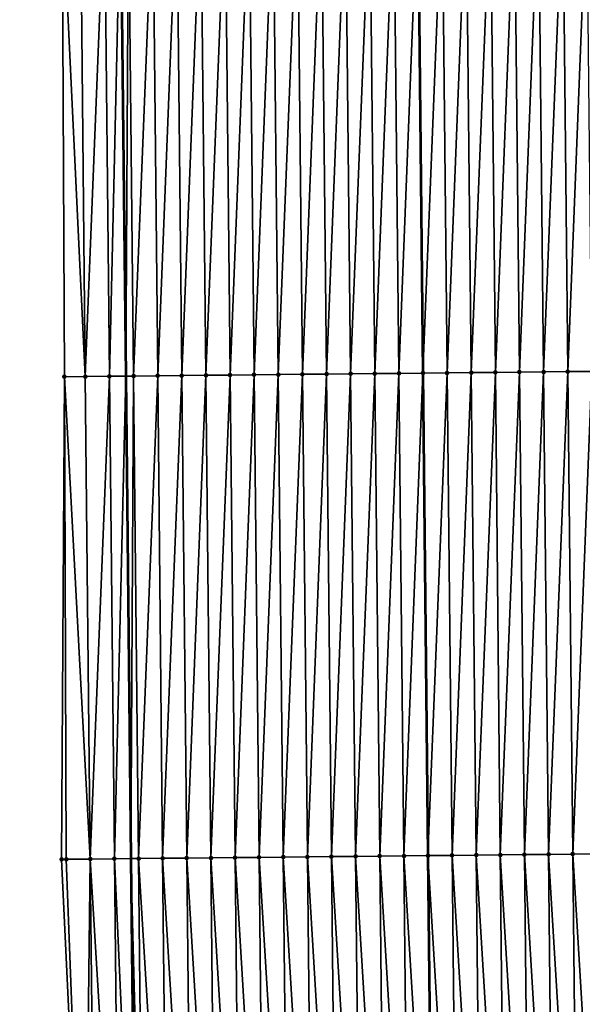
# Model space of a CAD drawing. Header units: feet. Extents: x 2007189 to 2022806, y 818621 to 837694.
# Tile 452 of 656: x 2011339 to 2011362, y 830081 to 830122. Entities that reach past the tile are written whole.
import ezdxf

# ---------------------------------------------------------------- set-up
doc = ezdxf.new("R2010")
doc.units = ezdxf.units.FT
doc.header["$MEASUREMENT"] = 0
for name, color, linetype, lineweight in [('EP_Travel Lane', 172, 'Continuous', 53), ('Road Shots', 141, 'Continuous', 100), ('Road X-Section', 40, 'Continuous', 13), ('STRIPING', 60, 'Continuous', 53)]:
    doc.layers.add(name, color=color, linetype=linetype, lineweight=lineweight)
doc.layers.add('I-77-MM17-21_SB-Surface-Border', color=7, linetype='Continuous')
doc.layers.add('I-77-MM17-21_SB-Surface-TIN', color=7, linetype='Continuous')

msp = doc.modelspace()

# ---------------------------------------------------------------- linework, layer by layer
at = {"layer": 'EP_Travel Lane'}
msp.add_polyline3d([(2011340.227529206, 830406.8676000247, 325.2224707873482), (2011340.450823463, 830386.8691513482, 325.1114303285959), (2011340.674118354, 830366.8706457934, 325.0096742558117), (2011340.897411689, 830346.8722796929, 324.8851127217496), (2011341.120705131, 830326.8739039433, 324.7621290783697), (2011341.343999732, 830306.8754244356, 324.6561135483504), (2011341.567292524, 830286.8771069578, 324.5236002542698), (2011341.78902389, 830266.8934362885, 324.3951803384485), (2011342.004806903, 830246.8950645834, 324.256901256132), (2011342.22059066, 830226.8966239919, 324.1304092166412), (2011342.436376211, 830206.8980170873, 324.0323746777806), (2011342.652159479, 830186.8996218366, 323.8981422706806), (2011342.867944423, 830166.9010711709, 323.7904847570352), (2011343.083727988, 830146.9026483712, 323.6609483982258), (2011343.299511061, 830126.9042711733, 323.5235737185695), (2011343.515294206, 830106.9058872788, 323.3873981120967), (2011343.73107931, 830086.9073217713, 323.2822802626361), (2011343.951006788, 830066.8759499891, 323.1487071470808), (2011344.186968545, 830046.8779336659, 322.9936721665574), (2011344.42293212, 830026.8797631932, 322.8613588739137)], dxfattribs=at)
at = {"layer": 'I-77-MM17-21_SB-Surface-Border', "color": 3, "linetype": 'Continuous', "lineweight": -3}
msp.add_polyline3d([(2011342.745049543, 830026.8602885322, 322.8137895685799), (2011342.829356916, 830046.8621758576, 322.955245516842), (2011341.80289717, 830066.8510461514, 323.0835925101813), (2011340.855866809, 830086.878219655, 323.1954967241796), (2011340.971815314, 830106.8801339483, 323.3121554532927), (2011340.88171645, 830126.8798059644, 323.4493887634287), (2011340.644631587, 830146.8779885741, 323.5825275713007), (2011339.649613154, 830166.8685183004, 323.6895490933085), (2011342.493276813, 830186.8980101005, 323.8939574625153), (2011339.118308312, 830206.8645138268, 323.9183118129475), (2011341.428929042, 830226.8886219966, 324.1046343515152), (2011341.160892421, 830246.8865378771, 324.2288343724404), (2011341.137888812, 830266.8868492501, 324.3749155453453), (2011340.217499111, 830286.8625787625, 324.4804474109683), (2011340.966799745, 830306.8713617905, 324.6445022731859), (2011339.727946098, 830326.858930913, 324.7147221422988), (2011339.344733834, 830346.8555821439, 324.8331276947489), (2011339.338541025, 830366.856292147, 324.9634541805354), (2011340.026566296, 830386.8645802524, 325.0986353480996), (2011340.0108394, 830406.8652652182, 325.215954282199)], dxfattribs=at)
at = {"layer": 'I-77-MM17-21_SB-Surface-TIN', "color": 128, "linetype": 'Continuous', "lineweight": -3}
for points in [[(2011355.838833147, 830107.0313793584, 323.6299210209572), (2011356.632833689, 830127.0400782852, 323.7804560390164), (2011355.632885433, 830127.0299046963, 323.7592360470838)], [(2011355.838833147, 830107.0313793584, 323.6299210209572), (2011356.838781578, 830107.041535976, 323.6540441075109), (2011356.632833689, 830127.0400782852, 323.7804560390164)], [(2011356.838781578, 830107.041535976, 323.6540441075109), (2011357.632781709, 830127.0502746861, 323.7977727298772), (2011356.632833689, 830127.0400782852, 323.7804560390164)], [(2011356.838781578, 830107.041535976, 323.6540441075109), (2011357.838729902, 830107.0517028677, 323.676409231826), (2011357.632781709, 830127.0502746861, 323.7977727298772)], [(2011357.838729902, 830107.0517028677, 323.676409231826), (2011358.632729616, 830127.0604821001, 323.8132049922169), (2011357.632781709, 830127.0502746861, 323.7977727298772)], [(2011357.838729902, 830107.0517028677, 323.676409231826), (2011358.838678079, 830107.0618840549, 323.6963283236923), (2011358.632729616, 830127.0604821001, 323.8132049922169)], [(2011358.838678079, 830107.0618840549, 323.6963283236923), (2011359.632677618, 830127.070680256, 323.8302214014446), (2011358.632729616, 830127.0604821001, 323.8132049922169)], [(2011358.838678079, 830107.0618840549, 323.6963283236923), (2011359.838626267, 830107.0720642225, 323.716421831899), (2011359.632677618, 830127.070680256, 323.8302214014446)], [(2011359.838626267, 830107.0720642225, 323.716421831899), (2011360.632625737, 830127.0808671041, 323.8491726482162), (2011359.632677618, 830127.070680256, 323.8302214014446)], [(2011359.838626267, 830107.0720642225, 323.716421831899), (2011360.838574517, 830107.082238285, 323.7375600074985), (2011360.632625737, 830127.0808671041, 323.8491726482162)], [(2011360.838574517, 830107.082238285, 323.7375600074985), (2011361.63257383, 830127.0910564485, 323.8676967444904), (2011360.632625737, 830127.0808671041, 323.8491726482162)], [(2011360.838574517, 830107.082238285, 323.7375600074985), (2011361.838522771, 830107.092412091, 323.7587420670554), (2011361.63257383, 830127.0910564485, 323.8676967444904)], [(2011361.838522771, 830107.092412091, 323.7587420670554), (2011362.632521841, 830127.1012537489, 323.8848595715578), (2011361.63257383, 830127.0910564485, 323.8676967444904)], [(2011361.838522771, 830107.092412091, 323.7587420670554), (2011362.838470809, 830107.1026067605, 323.7763542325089), (2011362.632521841, 830127.1012537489, 323.8848595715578)], [(2011341.839558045, 830106.8889031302, 323.3407204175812), (2011341.633610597, 830126.8874026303, 323.4744453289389), (2011340.88171645, 830126.8798059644, 323.4493887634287)], [(2011340.971815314, 830106.8801339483, 323.3121554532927), (2011341.839558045, 830106.8889031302, 323.3407204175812), (2011340.88171645, 830126.8798059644, 323.4493887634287)], [(2011341.839558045, 830106.8889031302, 323.3407204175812), (2011342.633559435, 830126.8975196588, 323.5053431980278), (2011341.633610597, 830126.8874026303, 323.4744453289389)], [(2011341.839558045, 830106.8889031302, 323.3407204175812), (2011342.839506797, 830106.8990285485, 323.3701819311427), (2011342.633559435, 830126.8975196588, 323.5053431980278)], [(2011342.839506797, 830106.8990285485, 323.3701819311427), (2011343.299511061, 830126.9042711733, 323.5235737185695), (2011342.633559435, 830126.8975196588, 323.5053431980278)], [(2011342.839506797, 830106.8990285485, 323.3701819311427), (2011343.515294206, 830106.9058872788, 323.3873981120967), (2011343.299511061, 830126.9042711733, 323.5235737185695)], [(2011343.63350806, 830126.9076572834, 323.5327169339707), (2011343.299511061, 830126.9042711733, 323.5235737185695), (2011343.515294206, 830106.9058872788, 323.3873981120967)], [(2011343.839455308, 830106.9091772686, 323.3956563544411), (2011343.63350806, 830126.9076572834, 323.5327169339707), (2011343.515294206, 830106.9058872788, 323.3873981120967)], [(2011343.839455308, 830106.9091772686, 323.3956563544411), (2011344.633456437, 830126.9178190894, 323.5559530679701), (2011343.63350806, 830126.9076572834, 323.5327169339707)], [(2011343.839455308, 830106.9091772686, 323.3956563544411), (2011344.839403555, 830106.9193517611, 323.4167209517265), (2011344.633456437, 830126.9178190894, 323.5559530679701)], [(2011344.839403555, 830106.9193517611, 323.4167209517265), (2011345.633404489, 830126.9280124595, 323.5737883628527), (2011344.633456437, 830126.9178190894, 323.5559530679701)], [(2011344.839403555, 830106.9193517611, 323.4167209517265), (2011345.839351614, 830106.9295443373, 323.4346912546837), (2011345.633404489, 830126.9280124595, 323.5737883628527)], [(2011345.839351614, 830106.9295443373, 323.4346912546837), (2011346.633352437, 830126.9382158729, 323.5899051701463), (2011345.633404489, 830126.9280124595, 323.5737883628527)], [(2011345.839351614, 830106.9295443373, 323.4346912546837), (2011346.839299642, 830106.939740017, 323.45213057), (2011346.633352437, 830126.9382158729, 323.5899051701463)], [(2011346.839299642, 830106.939740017, 323.45213057), (2011347.633300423, 830126.9484156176, 323.6066497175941), (2011346.633352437, 830126.9382158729, 323.5899051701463)], [(2011346.839299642, 830106.939740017, 323.45213057), (2011347.839247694, 830106.9499333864, 323.4699651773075), (2011347.633300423, 830126.9484156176, 323.6066497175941)], [(2011347.839247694, 830106.9499333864, 323.4699651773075), (2011348.633248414, 830126.9586148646, 323.6234794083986), (2011347.633300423, 830126.9484156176, 323.6066497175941)], [(2011347.839247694, 830106.9499333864, 323.4699651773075), (2011348.839195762, 830106.9601251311, 323.488077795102), (2011348.633248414, 830126.9586148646, 323.6234794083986)], [(2011348.839195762, 830106.9601251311, 323.488077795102), (2011349.633196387, 830126.9688159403, 323.6399962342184), (2011348.633248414, 830126.9586148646, 323.6234794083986)], [(2011348.839195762, 830106.9601251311, 323.488077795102), (2011349.839143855, 830106.9703145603, 323.5065865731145), (2011349.633196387, 830126.9688159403, 323.6399962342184)], [(2011349.839143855, 830106.9703145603, 323.5065865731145), (2011350.633144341, 830126.979018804, 323.6562070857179), (2011349.633196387, 830126.9688159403, 323.6399962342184)], [(2011349.839143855, 830106.9703145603, 323.5065865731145), (2011350.839091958, 830106.980502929, 323.5252768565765), (2011350.633144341, 830126.979018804, 323.6562070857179)], [(2011350.839091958, 830106.980502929, 323.5252768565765), (2011351.633092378, 830126.9892136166, 323.6737955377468), (2011350.633144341, 830126.979018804, 323.6562070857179)], [(2011350.839091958, 830106.980502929, 323.5252768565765), (2011351.839040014, 830106.9906958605, 323.5431863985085), (2011351.633092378, 830126.9892136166, 323.6737955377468)], [(2011351.839040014, 830106.9906958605, 323.5431863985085), (2011352.633040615, 830126.9993889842, 323.6947112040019), (2011351.633092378, 830126.9892136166, 323.6737955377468)], [(2011351.839040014, 830106.9906958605, 323.5431863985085), (2011352.838988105, 830107.0008854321, 323.5616708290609), (2011352.633040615, 830126.9993889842, 323.6947112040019)], [(2011352.838988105, 830107.0008854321, 323.5616708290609), (2011353.632988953, 830127.0095544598, 323.7173194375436), (2011352.633040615, 830126.9993889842, 323.6947112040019)], [(2011352.838988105, 830107.0008854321, 323.5616708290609), (2011353.838936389, 830107.0110562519, 323.5833638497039), (2011353.632988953, 830127.0095544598, 323.7173194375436)], [(2011353.838936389, 830107.0110562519, 323.5833638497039), (2011354.63293721, 830127.0197279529, 323.7385558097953), (2011353.632988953, 830127.0095544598, 323.7173194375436)], [(2011353.838936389, 830107.0110562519, 323.5833638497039), (2011354.838884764, 830107.0212181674, 323.6065804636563), (2011354.63293721, 830127.0197279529, 323.7385558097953)], [(2011354.838884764, 830107.0212181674, 323.6065804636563), (2011355.626757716, 830127.0298423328, 323.7591093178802), (2011354.63293721, 830127.0197279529, 323.7385558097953)], [(2011354.838884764, 830107.0212181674, 323.6065804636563), (2011355.835300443, 830107.0313434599, 323.6298385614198), (2011355.626757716, 830127.0298423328, 323.7591093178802)], [(2011355.632885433, 830127.0299046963, 323.7592360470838), (2011355.626757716, 830127.0298423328, 323.7591093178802), (2011355.835300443, 830107.0313434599, 323.6298385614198)], [(2011355.838833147, 830107.0313793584, 323.6299210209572), (2011355.632885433, 830127.0299046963, 323.7592360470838), (2011355.835300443, 830107.0313434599, 323.6298385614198)], [(2011357.044731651, 830087.0427815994, 323.563911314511), (2011357.838729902, 830107.0517028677, 323.676409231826), (2011356.838781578, 830107.041535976, 323.6540441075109)], [(2011357.044731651, 830087.0427815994, 323.563911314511), (2011358.044679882, 830087.0529575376, 323.584728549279), (2011357.838729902, 830107.0517028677, 323.676409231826)], [(2011358.044679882, 830087.0529575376, 323.584728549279), (2011358.838678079, 830107.0618840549, 323.6963283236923), (2011357.838729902, 830107.0517028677, 323.676409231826)], [(2011358.044679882, 830087.0529575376, 323.584728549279), (2011359.044627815, 830087.0631623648, 323.6006026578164), (2011358.838678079, 830107.0618840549, 323.6963283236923)], [(2011359.044627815, 830087.0631623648, 323.6006026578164), (2011359.838626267, 830107.0720642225, 323.716421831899), (2011358.838678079, 830107.0618840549, 323.6963283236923)], [(2011359.044627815, 830087.0631623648, 323.6006026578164), (2011360.044575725, 830087.0733694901, 323.6160835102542), (2011359.838626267, 830107.0720642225, 323.716421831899)], [(2011360.044575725, 830087.0733694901, 323.6160835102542), (2011360.838574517, 830107.082238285, 323.7375600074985), (2011359.838626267, 830107.0720642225, 323.716421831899)], [(2011360.044575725, 830087.0733694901, 323.6160835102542), (2011361.044523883, 830087.083552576, 323.6356776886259), (2011360.838574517, 830107.082238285, 323.7375600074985)], [(2011361.044523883, 830087.083552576, 323.6356776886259), (2011361.838522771, 830107.092412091, 323.7587420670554), (2011360.838574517, 830107.082238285, 323.7375600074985)], [(2011361.044523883, 830087.083552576, 323.6356776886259), (2011362.044472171, 830087.093723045, 323.657430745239), (2011361.838522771, 830107.092412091, 323.7587420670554)], [(2011362.044472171, 830087.093723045, 323.657430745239), (2011362.838470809, 830107.1026067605, 323.7763542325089), (2011361.838522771, 830107.092412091, 323.7587420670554)], [(2011362.044472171, 830087.093723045, 323.657430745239), (2011363.044420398, 830087.1038994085, 323.6781751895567), (2011362.838470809, 830107.1026067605, 323.7763542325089)], [(2011340.855866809, 830086.878219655, 323.1954967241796), (2011341.04555822, 830086.8801346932, 323.2020719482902), (2011340.971815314, 830106.8801339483, 323.3121554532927)], [(2011342.045507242, 830086.8902338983, 323.2360187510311), (2011341.839558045, 830106.8889031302, 323.3407204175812), (2011340.971815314, 830106.8801339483, 323.3121554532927)], [(2011341.04555822, 830086.8801346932, 323.2020719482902), (2011342.045507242, 830086.8902338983, 323.2360187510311), (2011340.971815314, 830106.8801339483, 323.3121554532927)], [(2011342.045507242, 830086.8902338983, 323.2360187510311), (2011342.839506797, 830106.8990285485, 323.3701819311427), (2011341.839558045, 830106.8889031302, 323.3407204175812)], [(2011342.045507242, 830086.8902338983, 323.2360187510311), (2011343.045456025, 830086.9003562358, 323.2660074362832), (2011342.839506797, 830106.8990285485, 323.3701819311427)], [(2011343.045456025, 830086.9003562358, 323.2660074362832), (2011343.515294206, 830106.9058872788, 323.3873981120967), (2011342.839506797, 830106.8990285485, 323.3701819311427)], [(2011343.045456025, 830086.9003562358, 323.2660074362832), (2011343.73107931, 830086.9073217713, 323.2822802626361), (2011343.515294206, 830106.9058872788, 323.3873981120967)], [(2011343.839455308, 830106.9091772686, 323.3956563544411), (2011343.515294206, 830106.9058872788, 323.3873981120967), (2011343.73107931, 830086.9073217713, 323.2822802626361)], [(2011344.045404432, 830086.9105151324, 323.2897405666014), (2011343.839455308, 830106.9091772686, 323.3956563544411), (2011343.73107931, 830086.9073217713, 323.2822802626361)], [(2011344.045404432, 830086.9105151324, 323.2897405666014), (2011344.839403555, 830106.9193517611, 323.4167209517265), (2011343.839455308, 830106.9091772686, 323.3956563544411)], [(2011344.045404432, 830086.9105151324, 323.2897405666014), (2011345.045352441, 830086.9207126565, 323.3068642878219), (2011344.839403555, 830106.9193517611, 323.4167209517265)], [(2011345.045352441, 830086.9207126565, 323.3068642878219), (2011345.839351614, 830106.9295443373, 323.4346912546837), (2011344.839403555, 830106.9193517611, 323.4167209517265)], [(2011345.045352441, 830086.9207126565, 323.3068642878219), (2011346.045300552, 830086.9309001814, 323.3256989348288), (2011345.839351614, 830106.9295443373, 323.4346912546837)], [(2011346.045300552, 830086.9309001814, 323.3256989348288), (2011346.839299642, 830106.939740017, 323.45213057), (2011345.839351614, 830106.9295443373, 323.4346912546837)], [(2011346.045300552, 830086.9309001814, 323.3256989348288), (2011347.045248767, 830086.9410777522, 323.346236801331), (2011346.839299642, 830106.939740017, 323.45213057)], [(2011347.045248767, 830086.9410777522, 323.346236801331), (2011347.839247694, 830106.9499333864, 323.4699651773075), (2011346.839299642, 830106.939740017, 323.45213057)], [(2011347.045248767, 830086.9410777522, 323.346236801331), (2011348.045196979, 830086.9512554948, 323.3667452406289), (2011347.839247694, 830106.9499333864, 323.4699651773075)], [(2011348.045196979, 830086.9512554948, 323.3667452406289), (2011348.839195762, 830106.9601251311, 323.488077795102), (2011347.839247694, 830106.9499333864, 323.4699651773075)], [(2011348.045196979, 830086.9512554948, 323.3667452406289), (2011349.045145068, 830086.96144533, 323.3851846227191), (2011348.839195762, 830106.9601251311, 323.488077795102)], [(2011349.045145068, 830086.96144533, 323.3851846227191), (2011349.839143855, 830106.9703145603, 323.5065865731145), (2011348.839195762, 830106.9601251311, 323.488077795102)], [(2011349.045145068, 830086.96144533, 323.3851846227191), (2011350.045093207, 830086.9716302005, 323.404473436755), (2011349.839143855, 830106.9703145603, 323.5065865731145)], [(2011350.045093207, 830086.9716302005, 323.404473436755), (2011350.839091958, 830106.980502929, 323.5252768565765), (2011349.839143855, 830106.9703145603, 323.5065865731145)], [(2011350.045093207, 830086.9716302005, 323.404473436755), (2011351.045041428, 830086.9818070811, 323.4251294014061), (2011350.839091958, 830106.980502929, 323.5252768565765)], [(2011351.045041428, 830086.9818070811, 323.4251294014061), (2011351.839040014, 830106.9906958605, 323.5431863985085), (2011350.839091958, 830106.980502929, 323.5252768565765)], [(2011351.045041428, 830086.9818070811, 323.4251294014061), (2011352.044989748, 830086.9919744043, 323.4474206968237), (2011351.839040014, 830106.9906958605, 323.5431863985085)], [(2011352.044989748, 830086.9919744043, 323.4474206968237), (2011352.838988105, 830107.0008854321, 323.5616708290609), (2011351.839040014, 830106.9906958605, 323.5431863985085)], [(2011352.044989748, 830086.9919744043, 323.4474206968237), (2011353.044938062, 830087.0021423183, 323.4696108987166), (2011352.838988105, 830107.0008854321, 323.5616708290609)], [(2011353.044938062, 830087.0021423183, 323.4696108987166), (2011353.838936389, 830107.0110562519, 323.5833638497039), (2011352.838988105, 830107.0008854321, 323.5616708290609)], [(2011353.044938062, 830087.0021423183, 323.4696108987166), (2011354.044886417, 830087.0123062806, 323.4924773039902), (2011353.838936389, 830107.0110562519, 323.5833638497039)], [(2011354.044886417, 830087.0123062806, 323.4924773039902), (2011354.838884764, 830107.0212181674, 323.6065804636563), (2011353.838936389, 830107.0110562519, 323.5833638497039)], [(2011354.044886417, 830087.0123062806, 323.4924773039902), (2011355.044834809, 830087.0224665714, 323.5159718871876), (2011354.838884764, 830107.0212181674, 323.6065804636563)], [(2011355.044834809, 830087.0224665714, 323.5159718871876), (2011355.835300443, 830107.0313434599, 323.6298385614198), (2011354.838884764, 830107.0212181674, 323.6065804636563)], [(2011355.044834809, 830087.0224665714, 323.5159718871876), (2011356.043845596, 830087.0326120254, 323.540352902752), (2011355.835300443, 830107.0313434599, 323.6298385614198)], [(2011355.838833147, 830107.0313793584, 323.6299210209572), (2011355.835300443, 830107.0313434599, 323.6298385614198), (2011356.043845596, 830087.0326120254, 323.540352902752)], [(2011356.044783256, 830087.0326215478, 323.5403757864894), (2011356.838781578, 830107.041535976, 323.6540441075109), (2011355.838833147, 830107.0313793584, 323.6299210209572)], [(2011356.044783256, 830087.0326215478, 323.5403757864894), (2011355.838833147, 830107.0313793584, 323.6299210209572), (2011356.043845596, 830087.0326120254, 323.540352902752)], [(2011356.044783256, 830087.0326215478, 323.5403757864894), (2011357.044731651, 830087.0427815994, 323.563911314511), (2011356.838781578, 830107.041535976, 323.6540441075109)], [(2011358.256233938, 830067.0427138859, 323.4471245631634), (2011358.044679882, 830087.0529575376, 323.584728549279), (2011357.044731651, 830087.0427815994, 323.563911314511)], [(2011359.256165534, 830067.054410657, 323.4620899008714), (2011359.044627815, 830087.0631623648, 323.6006026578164), (2011358.044679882, 830087.0529575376, 323.584728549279)], [(2011358.256233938, 830067.0427138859, 323.4471245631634), (2011359.256165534, 830067.054410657, 323.4620899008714), (2011358.044679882, 830087.0529575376, 323.584728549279)], [(2011360.256097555, 830067.0660713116, 323.4823752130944), (2011360.044575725, 830087.0733694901, 323.6160835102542), (2011359.044627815, 830087.0631623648, 323.6006026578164)], [(2011359.256165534, 830067.054410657, 323.4620899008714), (2011360.256097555, 830067.0660713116, 323.4823752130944), (2011359.044627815, 830087.0631623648, 323.6006026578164)], [(2011361.256029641, 830067.0777265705, 323.5034553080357), (2011361.044523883, 830087.083552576, 323.6356776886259), (2011360.044575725, 830087.0733694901, 323.6160835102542)], [(2011360.256097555, 830067.0660713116, 323.4823752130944), (2011361.256029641, 830067.0777265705, 323.5034553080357), (2011360.044575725, 830087.0733694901, 323.6160835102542)], [(2011362.255961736, 830067.0893810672, 323.524647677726), (2011362.044472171, 830087.093723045, 323.657430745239), (2011361.044523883, 830087.083552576, 323.6356776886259)], [(2011361.256029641, 830067.0777265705, 323.5034553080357), (2011362.255961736, 830067.0893810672, 323.524647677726), (2011361.044523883, 830087.083552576, 323.6356776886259)], [(2011363.255893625, 830067.1010529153, 323.5432841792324), (2011363.044420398, 830087.1038994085, 323.6781751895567), (2011362.044472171, 830087.093723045, 323.657430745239)], [(2011362.255961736, 830067.0893810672, 323.524647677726), (2011363.255893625, 830067.1010529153, 323.5432841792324), (2011362.044472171, 830087.093723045, 323.657430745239)], [(2011341.80289717, 830066.8510461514, 323.0835925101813), (2011341.04555822, 830086.8801346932, 323.2020719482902), (2011340.855866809, 830086.878219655, 323.1954967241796)], [(2011341.80289717, 830066.8510461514, 323.0835925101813), (2011342.045507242, 830086.8902338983, 323.2360187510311), (2011341.04555822, 830086.8801346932, 323.2020719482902)], [(2011341.80289717, 830066.8510461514, 323.0835925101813), (2011342.25731965, 830066.8563078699, 323.0983350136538), (2011342.045507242, 830086.8902338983, 323.2360187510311)], [(2011343.257252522, 830066.86789644, 323.1292383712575), (2011343.045456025, 830086.9003562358, 323.2660074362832), (2011342.045507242, 830086.8902338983, 323.2360187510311)], [(2011342.25731965, 830066.8563078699, 323.0983350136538), (2011343.257252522, 830066.86789644, 323.1292383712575), (2011342.045507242, 830086.8902338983, 323.2360187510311)], [(2011343.045456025, 830086.9003562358, 323.2660074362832), (2011343.951006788, 830066.8759499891, 323.1487071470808), (2011343.73107931, 830086.9073217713, 323.2822802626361)], [(2011343.257252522, 830066.86789644, 323.1292383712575), (2011343.951006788, 830066.8759499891, 323.1487071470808), (2011343.045456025, 830086.9003562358, 323.2660074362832)], [(2011344.257185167, 830066.8795043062, 323.1572994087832), (2011344.045404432, 830086.9105151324, 323.2897405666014), (2011343.73107931, 830086.9073217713, 323.2822802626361)], [(2011344.257185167, 830066.8795043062, 323.1572994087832), (2011343.73107931, 830086.9073217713, 323.2822802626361), (2011343.951006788, 830066.8759499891, 323.1487071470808)], [(2011345.257117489, 830066.8911394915, 323.1813363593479), (2011345.045352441, 830086.9207126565, 323.3068642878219), (2011344.045404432, 830086.9105151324, 323.2897405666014)], [(2011344.257185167, 830066.8795043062, 323.1572994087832), (2011345.257117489, 830066.8911394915, 323.1813363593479), (2011344.045404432, 830086.9105151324, 323.2897405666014)], [(2011346.25704942, 830066.902807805, 323.2004935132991), (2011346.045300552, 830086.9309001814, 323.3256989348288), (2011345.045352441, 830086.9207126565, 323.3068642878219)], [(2011345.257117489, 830066.8911394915, 323.1813363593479), (2011346.25704942, 830066.902807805, 323.2004935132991), (2011345.045352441, 830086.9207126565, 323.3068642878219)], [(2011347.256981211, 830066.9144880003, 323.2179004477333), (2011347.045248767, 830086.9410777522, 323.346236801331), (2011346.045300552, 830086.9309001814, 323.3256989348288)], [(2011346.25704942, 830066.902807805, 323.2004935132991), (2011347.256981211, 830066.9144880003, 323.2179004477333), (2011346.045300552, 830086.9309001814, 323.3256989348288)], [(2011348.2569131, 830066.9261598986, 323.2365295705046), (2011348.045196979, 830086.9512554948, 323.3667452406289), (2011347.045248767, 830086.9410777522, 323.346236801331)], [(2011347.256981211, 830066.9144880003, 323.2179004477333), (2011348.2569131, 830066.9261598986, 323.2365295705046), (2011347.045248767, 830086.9410777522, 323.346236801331)], [(2011349.256845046, 830066.9378270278, 323.2558611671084), (2011349.045145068, 830086.96144533, 323.3851846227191), (2011348.045196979, 830086.9512554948, 323.3667452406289)], [(2011348.2569131, 830066.9261598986, 323.2365295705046), (2011349.256845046, 830066.9378270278, 323.2558611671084), (2011348.045196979, 830086.9512554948, 323.3667452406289)], [(2011350.256776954, 830066.9494973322, 323.2747250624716), (2011350.045093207, 830086.9716302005, 323.404473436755), (2011349.045145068, 830086.96144533, 323.3851846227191)], [(2011349.256845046, 830066.9378270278, 323.2558611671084), (2011350.256776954, 830066.9494973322, 323.2747250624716), (2011349.045145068, 830086.96144533, 323.3851846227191)], [(2011351.256708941, 830066.9611609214, 323.2945781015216), (2011351.045041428, 830086.9818070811, 323.4251294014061), (2011350.045093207, 830086.9716302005, 323.404473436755)], [(2011350.256776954, 830066.9494973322, 323.2747250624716), (2011351.256708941, 830066.9611609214, 323.2945781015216), (2011350.045093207, 830086.9716302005, 323.404473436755)], [(2011352.256640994, 830066.9728189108, 323.3152559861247), (2011352.044989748, 830086.9919744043, 323.4474206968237), (2011351.045041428, 830086.9818070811, 323.4251294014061)], [(2011351.256708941, 830066.9611609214, 323.2945781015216), (2011352.256640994, 830066.9728189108, 323.3152559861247), (2011351.045041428, 830086.9818070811, 323.4251294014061)], [(2011353.256573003, 830066.9844806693, 323.3353787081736), (2011353.044938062, 830087.0021423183, 323.4696108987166), (2011352.044989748, 830086.9919744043, 323.4474206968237)], [(2011352.256640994, 830066.9728189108, 323.3152559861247), (2011353.256573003, 830066.9844806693, 323.3353787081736), (2011352.044989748, 830086.9919744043, 323.4474206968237)], [(2011354.256505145, 830066.9961311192, 323.3571671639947), (2011354.044886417, 830087.0123062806, 323.4924773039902), (2011353.044938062, 830087.0021423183, 323.4696108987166)], [(2011353.256573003, 830066.9844806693, 323.3353787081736), (2011354.256505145, 830066.9961311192, 323.3571671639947), (2011353.044938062, 830087.0021423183, 323.4696108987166)], [(2011355.256437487, 830067.0077646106, 323.3814536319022), (2011355.044834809, 830087.0224665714, 323.5159718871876), (2011354.044886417, 830087.0123062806, 323.4924773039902)], [(2011354.256505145, 830066.9961311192, 323.3571671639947), (2011355.256437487, 830067.0077646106, 323.3814536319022), (2011354.044886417, 830087.0123062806, 323.4924773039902)], [(2011356.256369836, 830067.019397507, 323.4058277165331), (2011356.043845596, 830087.0326120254, 323.540352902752), (2011355.044834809, 830087.0224665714, 323.5159718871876)], [(2011355.256437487, 830067.0077646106, 323.3814536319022), (2011356.256369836, 830067.019397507, 323.4058277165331), (2011355.044834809, 830087.0224665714, 323.5159718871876)], [(2011356.044783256, 830087.0326215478, 323.5403757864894), (2011356.043845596, 830087.0326120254, 323.540352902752), (2011356.25761609, 830067.0194120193, 323.405856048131)], [(2011356.256369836, 830067.019397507, 323.4058277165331), (2011356.25761609, 830067.0194120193, 323.405856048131), (2011356.043845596, 830087.0326120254, 323.540352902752)], [(2011357.256302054, 830067.0310415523, 323.4285595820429), (2011357.044731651, 830087.0427815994, 323.563911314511), (2011356.044783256, 830087.0326215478, 323.5403757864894)], [(2011357.256302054, 830067.0310415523, 323.4285595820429), (2011356.044783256, 830087.0326215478, 323.5403757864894), (2011356.25761609, 830067.0194120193, 323.405856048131)], [(2011357.256302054, 830067.0310415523, 323.4285595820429), (2011358.256233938, 830067.0427138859, 323.4471245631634), (2011357.044731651, 830087.0427815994, 323.563911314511)]]:
    msp.add_3dface(points, dxfattribs=at)
at = {"layer": 'Road Shots', "lineweight": 100}
for p in [(2011357.838729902, 830107.0517028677, 323.676409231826), (2011358.838678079, 830107.0618840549, 323.6963283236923), (2011359.838626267, 830107.0720642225, 323.716421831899), (2011360.838574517, 830107.082238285, 323.7375600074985), (2011361.838522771, 830107.092412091, 323.7587420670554), (2011340.971815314, 830106.8801339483, 323.3121554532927), (2011341.839558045, 830106.8889031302, 323.3407204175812), (2011342.839506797, 830106.8990285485, 323.3701819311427), (2011343.839455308, 830106.9091772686, 323.3956563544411), (2011344.839403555, 830106.9193517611, 323.4167209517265), (2011345.839351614, 830106.9295443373, 323.4346912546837), (2011346.839299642, 830106.939740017, 323.45213057), (2011347.839247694, 830106.9499333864, 323.4699651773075), (2011348.839195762, 830106.9601251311, 323.488077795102), (2011349.839143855, 830106.9703145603, 323.5065865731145), (2011350.839091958, 830106.980502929, 323.5252768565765), (2011351.839040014, 830106.9906958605, 323.5431863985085), (2011352.838988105, 830107.0008854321, 323.5616708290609), (2011353.838936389, 830107.0110562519, 323.5833638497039), (2011354.838884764, 830107.0212181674, 323.6065804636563), (2011355.838833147, 830107.0313793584, 323.6299210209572), (2011356.838781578, 830107.041535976, 323.6540441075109), (2011358.044679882, 830087.0529575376, 323.584728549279), (2011359.044627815, 830087.0631623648, 323.6006026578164), (2011360.044575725, 830087.0733694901, 323.6160835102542), (2011361.044523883, 830087.083552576, 323.6356776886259), (2011362.044472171, 830087.093723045, 323.657430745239), (2011340.855866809, 830086.878219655, 323.1954967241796), (2011341.04555822, 830086.8801346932, 323.2020719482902), (2011342.045507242, 830086.8902338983, 323.2360187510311), (2011343.045456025, 830086.9003562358, 323.2660074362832), (2011344.045404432, 830086.9105151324, 323.2897405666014), (2011345.045352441, 830086.9207126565, 323.3068642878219), (2011346.045300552, 830086.9309001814, 323.3256989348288), (2011347.045248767, 830086.9410777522, 323.346236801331), (2011348.045196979, 830086.9512554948, 323.3667452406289), (2011349.045145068, 830086.96144533, 323.3851846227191), (2011350.045093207, 830086.9716302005, 323.404473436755), (2011351.045041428, 830086.9818070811, 323.4251294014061), (2011352.044989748, 830086.9919744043, 323.4474206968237), (2011353.044938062, 830087.0021423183, 323.4696108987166), (2011354.044886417, 830087.0123062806, 323.4924773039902), (2011355.044834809, 830087.0224665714, 323.5159718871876), (2011356.044783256, 830087.0326215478, 323.5403757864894), (2011357.044731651, 830087.0427815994, 323.563911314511)]:
    msp.add_point(p, dxfattribs=at)
at = {"layer": 'Road X-Section', "extrusion": (-0.01029742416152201, 0.9999298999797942, 0.005844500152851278), "elevation": 809338.9481025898, "flags": 128}
msp.add_lwpolyline([(-2019826.303546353, -4406.736037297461), (-2019825.303546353, -4406.699513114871), (-2019824.303546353, -4406.66044299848), (-2019823.303546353, -4406.625630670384), (-2019822.303546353, -4406.594168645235), (-2019821.303546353, -4406.56247044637), (-2019820.303546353, -4406.539792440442), (-2019819.303546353, -4406.517501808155), (-2019818.303546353, -4406.505720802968), (-2019817.303546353, -4406.494547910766), (-2019816.303546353, -4406.484704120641), (-2019815.303546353, -4406.474822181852), (-2019814.303546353, -4406.465609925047), (-2019813.303546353, -4406.457593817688), (-2019812.303546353, -4406.446200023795), (-2019811.303546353, -4406.430760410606), (-2019810.303546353, -4406.41381376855), (-2019809.303546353, -4406.405848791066), (-2019808.930425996, -4406.405415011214), (-2019808.684806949, -4406.40590256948), (-2019808.303546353, -4406.408874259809), (-2019807.877187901, -4406.414294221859), (-2019807.303546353, -4406.424268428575), (-2019806.303546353, -4406.443818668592), (-2019805.303546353, -4406.463293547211), (-2019804.303546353, -4406.480510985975), (-2019803.303546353, -4406.498123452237), (-2019802.303546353, -4406.519305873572), (-2019801.303546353, -4406.540444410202), (-2019800.303546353, -4406.560538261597), (-2019799.303546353, -4406.580457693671), (-2019798.303546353, -4406.602823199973), (-2019797.303546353, -4406.626946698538), (-2019796.303546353, -4406.650287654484), (-2019795.303546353, -4406.673504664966), (-2019794.303546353, -4406.695198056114), (-2019793.303546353, -4406.713682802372), (-2019792.303546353, -4406.731592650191), (-2019791.303546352, -4406.750283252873), (-2019790.303546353, -4406.768792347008), (-2019789.303546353, -4406.786905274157), (-2019788.303546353, -4406.804740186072), (-2019787.303546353, -4406.822179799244), (-2019786.303546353, -4406.840150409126), (-2019785.303546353, -4406.861215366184), (-2019784.303546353, -4406.886690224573), (-2019783.303546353, -4406.916152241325), (-2019782.435759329, -4406.944717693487)], dxfattribs=at)
at = {"layer": 'Road X-Section', "extrusion": (-0.01029742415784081, 0.9999298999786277, 0.005844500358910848), "elevation": 809318.9481090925, "flags": 128}
msp.add_lwpolyline([(-2019826.303543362, -4406.720827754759), (-2019825.303543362, -4406.686966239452), (-2019824.303543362, -4406.648836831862), (-2019823.303543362, -4406.613551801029), (-2019822.303543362, -4406.58486946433), (-2019821.303543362, -4406.561710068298), (-2019820.303543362, -4406.528780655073), (-2019819.303543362, -4406.500952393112), (-2019818.303543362, -4406.488256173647), (-2019817.303543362, -4406.477179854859), (-2019816.303543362, -4406.4691744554), (-2019815.303543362, -4406.460122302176), (-2019814.303543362, -4406.44838510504), (-2019813.303543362, -4406.439162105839), (-2019812.303543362, -4406.42560173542), (-2019811.303543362, -4406.407843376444), (-2019810.303543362, -4406.390478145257), (-2019809.303842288, -4406.38210678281), (-2019809.303543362, -4406.382107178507), (-2019809.124604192, -4406.382486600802), (-2019808.303543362, -4406.389452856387), (-2019807.96622324, -4406.393731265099), (-2019807.303543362, -4406.404213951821), (-2019806.303543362, -4406.422024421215), (-2019805.303543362, -4406.44155068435), (-2019804.303543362, -4406.461966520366), (-2019803.303543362, -4406.48271131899), (-2019802.303543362, -4406.504464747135), (-2019801.303543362, -4406.524059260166), (-2019800.303543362, -4406.53954037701), (-2019799.303543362, -4406.555414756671), (-2019798.303543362, -4406.576232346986), (-2019797.303543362, -4406.599768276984), (-2019796.303543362, -4406.624172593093), (-2019795.303543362, -4406.647667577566), (-2019794.303543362, -4406.670534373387), (-2019793.303543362, -4406.692724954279), (-2019792.303543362, -4406.715016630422), (-2019791.303543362, -4406.735672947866), (-2019790.303543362, -4406.754962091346), (-2019789.303543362, -4406.773401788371), (-2019788.303543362, -4406.793910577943), (-2019787.303543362, -4406.814448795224), (-2019786.303543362, -4406.833283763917), (-2019785.303543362, -4406.850407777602), (-2019784.303543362, -4406.874141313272), (-2019783.303543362, -4406.904130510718), (-2019782.303543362, -4406.938077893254), (-2019782.113842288, -4406.944653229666)], dxfattribs=at)
at = {"layer": 'STRIPING'}
msp.add_polyline3d([(2011352.668049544, 830407.0026232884, 325.4366507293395), (2011352.882342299, 830387.0039378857, 325.3481790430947), (2011353.096633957, 830367.0053548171, 325.2429645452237), (2011353.310923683, 830347.0069520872, 325.1082586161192), (2011353.525213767, 830327.0085159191, 324.9790209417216), (2011353.739504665, 830307.0100037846, 324.8622064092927), (2011353.953794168, 830287.0116218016, 324.724107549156), (2011354.166955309, 830267.0196522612, 324.6096870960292), (2011354.375497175, 830247.0212360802, 324.4662591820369), (2011354.584040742, 830227.0226566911, 324.3507574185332), (2011354.792584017, 830207.0241052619, 324.2304715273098), (2011355.001127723, 830187.0255125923, 324.1172501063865), (2011355.209669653, 830167.0270901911, 323.9748865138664), (2011355.418213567, 830147.0284775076, 323.8650816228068), (2011355.626757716, 830127.0298423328, 323.7591093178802), (2011355.835300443, 830107.0313434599, 323.6298385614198), (2011356.043845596, 830087.0326120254, 323.540352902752), (2011356.25761609, 830067.0194120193, 323.405856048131), (2011356.493578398, 830047.0212918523, 323.26611613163), (2011356.729541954, 830027.023065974, 323.1419544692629)], dxfattribs=at)

doc.saveas('drawing.dxf')
